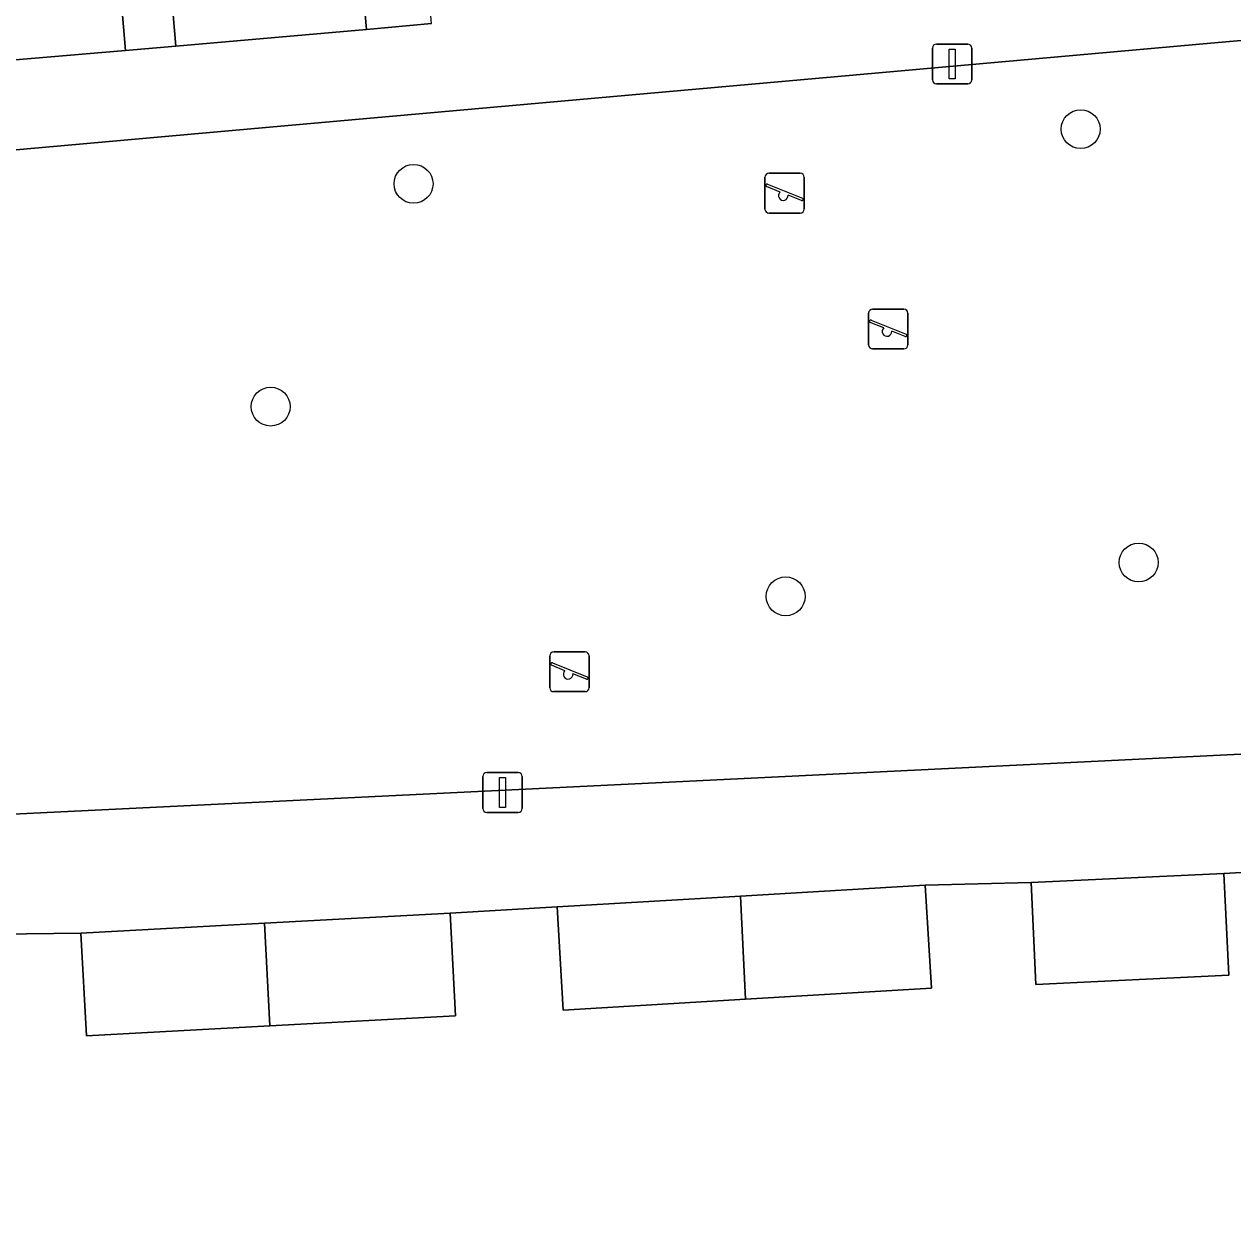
# Model space of a CAD drawing. Extents: x 160554 to 161248, y 385329 to 386506.
# Drawn here: x 161039.53 to 161069.93, y 385463.59 to 385493.85 of the extents above; entities that cross this region are included whole.
import ezdxf

# ---------------------------------------------------------------- set-up
doc = ezdxf.new("R2010")
doc.units = 0
for name, color, linetype in [('IMGEO_Boom', 7, 'Continuous'), ('IMGEO_Erf', 7, 'Continuous'), ('IMGEO_Groenvoorziening', 7, 'Continuous'), ('IMGEO_Lichtmast', 7, 'Continuous'), ('IMGEO_Pand', 7, 'Continuous'), ('IMGEO_Speelvoorziening', 7, 'Continuous'), ('IMGEO_Voetpad_open', 7, 'Continuous')]:
    doc.layers.add(name, color=color, linetype=linetype)

msp = doc.modelspace()

# ---------------------------------------------------------------- linework, layer by layer
at = {"layer": 'IMGEO_Boom'}
for centre in [(161066.106, 385491.206), (161049.324, 385489.83), (161045.729, 385484.225), (161067.565, 385480.302), (161058.685, 385479.451)]:
    msp.add_circle(centre, 0.489, dxfattribs=at)
at = {"layer": 'IMGEO_Erf'}
for points in [[(161041.873, 385495.575), (161042.076, 385493.18), (161043.347, 385493.291), (161043.14, 385495.666)], [(161076.464, 385472.863), (161069.71, 385472.482), (161069.834, 385469.921), (161064.981, 385469.687), (161064.858, 385472.249), (161062.195, 385472.188), (161062.349, 385469.592), (161057.678, 385469.315), (161053.09, 385469.042), (161052.935, 385471.638), (161050.242, 385471.484), (161050.382, 385468.901), (161045.708, 385468.647), (161041.093, 385468.396), (161040.953, 385470.98), (161038.209, 385470.94), (161038.357, 385468.383), (161033.677, 385468.112), (161033.529, 385470.669), (161032.119, 385470.596), (161032.277, 385468.056), (161027.506, 385467.76), (161027.965, 385461.064)]]:
    msp.add_lwpolyline(points, dxfattribs=at)
at = {"layer": 'IMGEO_Groenvoorziening'}
msp.add_lwpolyline([(161059.018, 385474.939), (161073.558, 385475.649), (161075.831, 385475.76), (161071.572, 385493.562), (161069.469, 385493.374), (161059.526, 385492.486), (161044.759, 385491.168), (161004.362, 385487.56), (161000, 385487.24), (160999.764, 385487.223), (161000, 385486.307), (161000.493, 385484.392), (161001.192, 385481.774), (161013.981, 385484.729), (161021.904, 385472.987), (161034.076, 385473.696), (161039.256, 385473.975)], close=True, dxfattribs=at)
at = {"layer": 'IMGEO_Lichtmast'}
for p, q in [((161062.375, 385492.446), (161062.375, 385493.246)), ((161062.375, 385493.246), (161062.375, 385492.446)), ((161062.475, 385493.346), (161063.265, 385493.346)), ((161063.265, 385493.346), (161062.475, 385493.346)), ((161063.365, 385493.246), (161063.365, 385492.446)), ((161063.365, 385492.446), (161063.365, 385493.246)), ((161063.265, 385492.346), (161062.475, 385492.346)), ((161062.475, 385492.346), (161063.265, 385492.346)), ((161051.166, 385475.017), (161051.956, 385475.017)), ((161051.956, 385475.017), (161051.166, 385475.017)), ((161051.066, 385474.117), (161051.066, 385474.917)), ((161051.066, 385474.917), (161051.066, 385474.117)), ((161052.056, 385474.917), (161052.056, 385474.117)), ((161052.056, 385474.117), (161052.056, 385474.917)), ((161051.956, 385474.017), (161051.166, 385474.017)), ((161051.166, 385474.017), (161051.956, 385474.017))]:
    msp.add_line(p, q, dxfattribs=at)
for points in [[(161062.795, 385493.221), (161062.945, 385493.221), (161062.945, 385492.471), (161062.795, 385492.471), (161062.795, 385493.221)], [(161051.486, 385474.892), (161051.636, 385474.892), (161051.636, 385474.142), (161051.486, 385474.142), (161051.486, 385474.892)]]:
    msp.add_lwpolyline(points, dxfattribs=at)
for centre, start, end in [((161062.475, 385493.246), 90, 180), ((161062.475, 385493.246), 90, 180), ((161063.265, 385493.246), 0, 90), ((161063.265, 385493.246), 360, 90), ((161062.475, 385492.446), 180, 270), ((161062.475, 385492.446), 180, 270), ((161063.265, 385492.446), 270, 0), ((161063.265, 385492.446), 270, 0), ((161051.166, 385474.917), 90, 180), ((161051.166, 385474.917), 90, 180), ((161051.956, 385474.917), 0, 90), ((161051.956, 385474.917), 360, 90), ((161051.166, 385474.117), 180, 270), ((161051.166, 385474.117), 180, 270), ((161051.956, 385474.117), 270, 0), ((161051.956, 385474.117), 270, 0)]:
    msp.add_arc(centre, 0.1, start, end, dxfattribs=at)
at = {"layer": 'IMGEO_Pand'}
for points in [[(161047.927, 385496.087), (161043.14, 385495.666), (161043.347, 385493.291), (161048.136, 385493.712)], [(161042.076, 385493.18), (161041.873, 385495.575), (161037.122, 385495.175), (161037.323, 385492.779)], [(161057.547, 385471.912), (161057.678, 385469.315), (161062.349, 385469.592), (161062.195, 385472.188)], [(161064.858, 385472.249), (161064.981, 385469.687), (161069.834, 385469.921), (161069.71, 385472.482)], [(161052.935, 385471.638), (161053.09, 385469.042), (161057.678, 385469.315), (161057.547, 385471.912)], [(161045.578, 385471.231), (161045.708, 385468.647), (161050.382, 385468.901), (161050.242, 385471.484)], [(161040.953, 385470.98), (161041.093, 385468.396), (161045.708, 385468.647), (161045.578, 385471.231)]]:
    msp.add_lwpolyline(points, close=True, dxfattribs=at)
at = {"layer": 'IMGEO_Speelvoorziening'}
for p, q in [((161058.162, 385489.195), (161058.162, 385489.995)), ((161058.162, 385489.995), (161058.162, 385489.195)), ((161058.231, 385489.82), (161059.107, 385489.467)), ((161058.262, 385490.095), (161059.052, 385490.095)), ((161059.052, 385490.095), (161058.262, 385490.095)), ((161059.152, 385489.995), (161059.152, 385489.195)), ((161059.152, 385489.195), (161059.152, 385489.995)), ((161058.545, 385489.623), (161058.206, 385489.76)), ((161059.083, 385489.407), (161058.743, 385489.544)), ((161059.052, 385489.095), (161058.262, 385489.095)), ((161058.262, 385489.095), (161059.052, 385489.095)), ((161060.77, 385485.776), (161060.77, 385486.576)), ((161060.77, 385486.576), (161060.77, 385485.776)), ((161060.87, 385486.676), (161061.66, 385486.676)), ((161061.66, 385486.676), (161060.87, 385486.676)), ((161061.76, 385486.576), (161061.76, 385485.776)), ((161061.76, 385485.776), (161061.76, 385486.576)), ((161061.153, 385486.204), (161060.814, 385486.341)), ((161060.839, 385486.401), (161061.715, 385486.048)), ((161061.691, 385485.988), (161061.351, 385486.125)), ((161061.66, 385485.676), (161060.87, 385485.676)), ((161060.87, 385485.676), (161061.66, 385485.676)), ((161052.85, 385478.053), (161053.64, 385478.053)), ((161053.64, 385478.053), (161052.85, 385478.053)), ((161052.75, 385477.153), (161052.75, 385477.953)), ((161052.75, 385477.953), (161052.75, 385477.153)), ((161053.133, 385477.581), (161052.794, 385477.718)), ((161052.819, 385477.778), (161053.695, 385477.425)), ((161053.74, 385477.953), (161053.74, 385477.153)), ((161053.74, 385477.153), (161053.74, 385477.953)), ((161053.671, 385477.365), (161053.331, 385477.502)), ((161053.64, 385477.053), (161052.85, 385477.053)), ((161052.85, 385477.053), (161053.64, 385477.053))]:
    msp.add_line(p, q, dxfattribs=at)
for centre, radius, start, end in [((161058.262, 385489.995), 0.1, 90, 180), ((161058.262, 385489.995), 0.1, 90, 180), ((161058.219, 385489.79), 0.0327, 68.078, 248.078), ((161059.052, 385489.995), 0.1, 0, 90), ((161059.052, 385489.995), 0.1, 360, 90), ((161058.624, 385489.533), 0.12, 130.9928, 5.1632), ((161059.095, 385489.437), 0.0327, 248.078, 68.078), ((161058.262, 385489.195), 0.1, 180, 270), ((161058.262, 385489.195), 0.1, 180, 270), ((161059.052, 385489.195), 0.1, 270, 0), ((161059.052, 385489.195), 0.1, 270, 0), ((161060.87, 385486.576), 0.1, 90, 180), ((161060.87, 385486.576), 0.1, 90, 180), ((161061.66, 385486.576), 0.1, 0, 90), ((161061.66, 385486.576), 0.1, 360, 90), ((161060.827, 385486.371), 0.0327, 68.078, 248.078), ((161061.232, 385486.114), 0.12, 130.9928, 5.1632), ((161061.703, 385486.018), 0.0327, 248.078, 68.078), ((161060.87, 385485.776), 0.1, 180, 270), ((161060.87, 385485.776), 0.1, 180, 270), ((161061.66, 385485.776), 0.1, 270, 0), ((161061.66, 385485.776), 0.1, 270, 0), ((161052.85, 385477.953), 0.1, 90, 180), ((161052.85, 385477.953), 0.1, 90, 180), ((161053.64, 385477.953), 0.1, 0, 90), ((161053.64, 385477.953), 0.1, 360, 90), ((161052.807, 385477.748), 0.0327, 68.078, 248.078), ((161053.212, 385477.491), 0.12, 130.9928, 5.1632), ((161053.683, 385477.395), 0.0327, 248.078, 68.078), ((161052.85, 385477.153), 0.1, 180, 270), ((161052.85, 385477.153), 0.1, 180, 270), ((161053.64, 385477.153), 0.1, 270, 0), ((161053.64, 385477.153), 0.1, 270, 0)]:
    msp.add_arc(centre, radius, start, end, dxfattribs=at)
at = {"layer": 'IMGEO_Voetpad_open'}
msp.add_lwpolyline([(161048.335, 385508.742), (161048.532, 385508.76), (161048.288, 385511.506), (161047.867, 385516.227), (161047.458, 385520.821), (161047.227, 385523.459), (161047.03, 385523.442), (161046.313, 385523.379), (161045.566, 385523.314), (161045.951, 385518.924), (161046.24, 385515.824), (161046.65, 385510.932), (161047.288, 385503.716), (161047.927, 385496.087), (161048.136, 385493.712), (161049.778, 385493.86), (161049.237, 385500), (161048.883, 385504.024), (161048.758, 385504.013)], close=True, dxfattribs=at)
for points in [[(161049.778, 385493.86), (161048.136, 385493.712), (161043.347, 385493.291), (161042.076, 385493.18), (161037.323, 385492.779), (161034.66, 385492.586), (161030.112, 385492.184), (161025.388, 385491.767), (161022.706, 385491.451), (161018.162, 385491.053), (161013.43, 385490.639), (161010.925, 385490.435), (161006.128, 385489.995)], [(160977.914, 385485.094), (160978.653, 385485.16), (160991.189, 385486.265), (160995.384, 385486.635), (160996.896, 385486.768), (160999.764, 385487.223), (161000, 385487.24), (161004.362, 385487.56), (161044.759, 385491.168), (161059.526, 385492.486), (161069.469, 385493.374), (161071.572, 385493.562)], [(161073.558, 385475.649), (161059.018, 385474.939), (161039.256, 385473.975), (161034.076, 385473.696), (161021.904, 385472.987), (161006.397, 385472.211), (161000.588, 385471.974), (161000, 385471.944), (160988.554, 385471.363), (160987.92, 385471.331), (160951.932, 385469.506), (160926.05, 385467.331), (160920.914, 385467.068), (160877.628, 385464.849)], [(161032.119, 385470.596), (161033.529, 385470.669), (161038.209, 385470.94), (161040.953, 385470.98), (161045.578, 385471.231), (161050.242, 385471.484), (161052.935, 385471.638), (161057.547, 385471.912), (161062.195, 385472.188), (161064.858, 385472.249), (161069.71, 385472.482), (161076.464, 385472.863)]]:
    msp.add_lwpolyline(points, dxfattribs=at)

doc.saveas('drawing.dxf')
